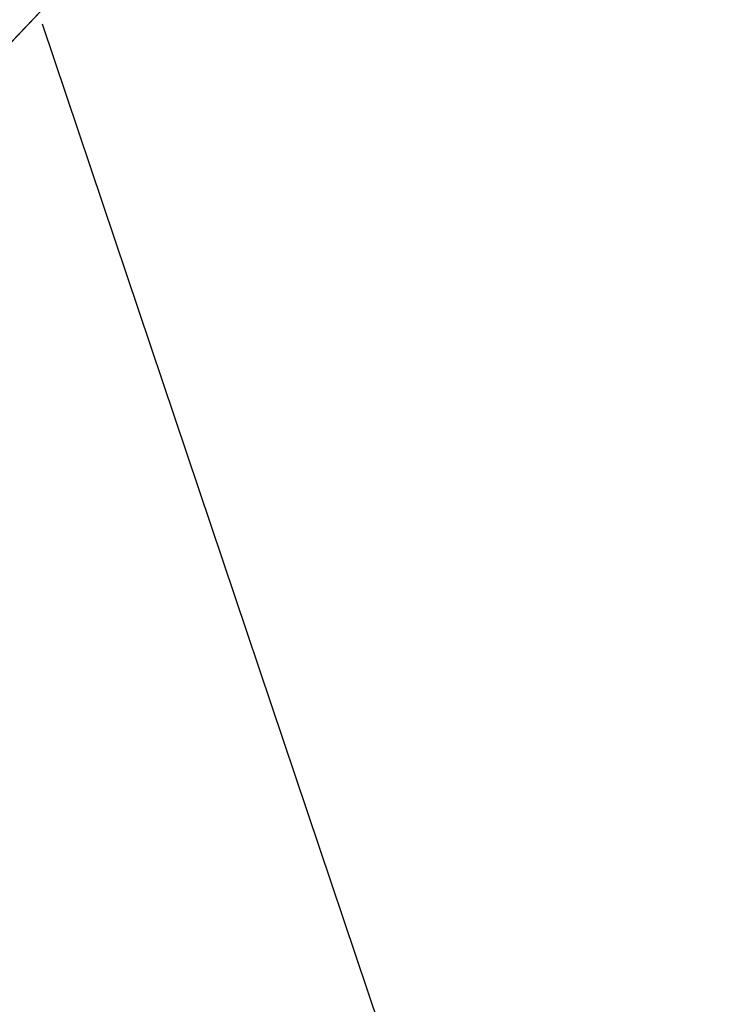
# Model space of a CAD drawing. Header units: metres. Extents: x 7527663 to 7537587, y 5492976 to 5503267.
# Tile 380 of 656: x 7531988.284 to 7531988.46, y 5499165.063 to 5499165.311. Entities that reach past the tile are written whole.
import ezdxf

# ---------------------------------------------------------------- set-up
doc = ezdxf.new("R2010")
doc.units = ezdxf.units.M
doc.linetypes.add('1.0_0.5', pattern=[1.5, 1, -0.5])
doc.linetypes.add('1.5_0.5', pattern=[2, 1.5, -0.5])

msp = doc.modelspace()

# ---------------------------------------------------------------- linework, layer by layer
at = {"layer": '000 Inne (niezydentyfikowane)', "color": 7, "linetype": 'CONTINUOUS', "lineweight": 25, "flags": 128}
msp.add_lwpolyline([(7531989.58, 5499161.48), (7531988.29, 5499165.31)], dxfattribs=at)
at = {"layer": 'jezdnia', "color": 7, "linetype": '1.5_0.5', "lineweight": 18, "flags": 128}
msp.add_lwpolyline([(7531988.06, 5499169.2), (7531975.1, 5499160.86), (7531966.61, 5499160.17), (7531957.43, 5499163.34), (7531957.29, 5499163.24), (7531963.02, 5499159.76), (7531971.64, 5499157.18), (7531980.75, 5499160.55), (7531984.26, 5499161.09), (7531988.42, 5499165.45)], close=True, dxfattribs=at)
at = {"layer": 'skarpa nieumocniona', "color": 7, "linetype": '1.0_0.5', "lineweight": 18, "flags": 128}
msp.add_lwpolyline([(7531975.69, 5499157.92), (7531988.55, 5499161.13), (7531997.69, 5499164.2), (7531994.14, 5499169.73), (7531988.42, 5499165.45), (7531984.26, 5499161.09), (7531980.75, 5499160.55)], close=True, dxfattribs=at)
msp.add_lwpolyline([(7531975.69, 5499157.92), (7531988.55, 5499161.13), (7531997.69, 5499164.2), (7531994.14, 5499169.73), (7531988.42, 5499165.45), (7531984.26, 5499161.09), (7531980.75, 5499160.55)], close=True, dxfattribs=at)

doc.saveas('drawing.dxf')
